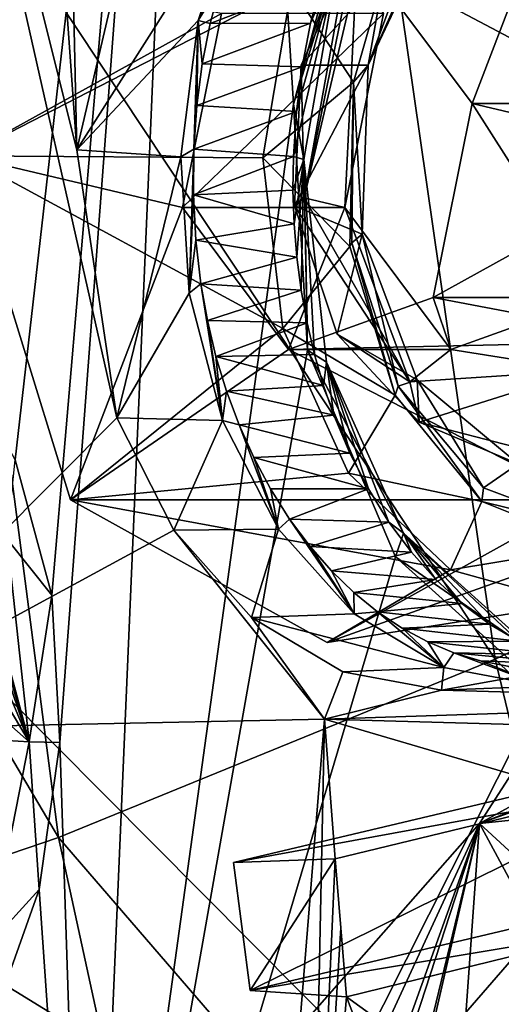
# Model space of a CAD drawing. Header units: metres. Extents: x -150 to 307, y -550 to 84.
# Tile 759 of 1056: x 222.01 to 225.18, y -14.79 to -8.32. Entities that reach past the tile are written whole.
import ezdxf

# ---------------------------------------------------------------- set-up
doc = ezdxf.new("R2010")
doc.units = ezdxf.units.M
doc.layers.add('solid_26006363', color=7, linetype='CONTINUOUS')

msp = doc.modelspace()

# ---------------------------------------------------------------- linework, layer by layer
at = {"layer": 'solid_26006363'}
for points in [[(213.810318, -4.599802, 929.285156), (214.22731, 0.000173, 929.656738), (229.176407, -9.081716, 939.973938)], [(214.22731, 0.000173, 929.656738), (229.99118, 0.000344, 940.69989), (229.176407, -9.081716, 939.973938)], [(219.676407, -9.381074, 894.811951), (219.785614, -4.690136, 894.689392), (223.259796, -0.000018, 897.762634)], [(220.387604, -9.508245, 895.451721), (219.676407, -9.381074, 894.811951), (223.259796, -0.000018, 897.762634)], [(221.033707, -9.87446, 896.055176), (220.387604, -9.508245, 895.451721), (223.259796, -0.000018, 897.762634)], [(221.576187, -10.453276, 896.585632), (221.033707, -9.87446, 896.055176), (223.259796, -0.000018, 897.762634)], [(221.981781, -11.209394, 897.010559), (221.576187, -10.453276, 896.585632), (223.259796, -0.000018, 897.762634)], [(222.388611, -9.173354, 900.385803), (222.183517, -0.000001, 899.903687), (221.875214, -2.04078, 899.630188)], [(222.222672, -12.098943, 897.301208), (221.981781, -11.209394, 897.010559), (223.259796, -0.000018, 897.762634)], [(222.388611, -9.173354, 900.385803), (222.790649, -7.447729, 900.665588), (222.183517, -0.000001, 899.903687)], [(222.277283, -13.069046, 897.433899), (222.222672, -12.098943, 897.301208), (223.259796, -0.000018, 897.762634)], [(222.460861, -18.65016, 898.202454), (222.277283, -13.069046, 897.433899), (223.259796, -0.000018, 897.762634)], [(223.812042, -8.873116, 898.545715), (222.460861, -18.65016, 898.202454), (223.259796, -0.000018, 897.762634)], [(224.221008, -7.348342, 898.845764), (223.812042, -8.873116, 898.545715), (223.259796, -0.000018, 897.762634)], [(222.388611, -9.173354, 900.385803), (221.875214, -2.04078, 899.630188), (221.023438, -3.728541, 898.875366)], [(222.652298, -10.933543, 900.756287), (221.023438, -3.728541, 898.875366), (220.607132, -12.98604, 899.022156)], [(222.652298, -10.933543, 900.756287), (222.388611, -9.173354, 900.385803), (221.023438, -3.728541, 898.875366)], [(212.583496, -8.932452, 928.192139), (213.810318, -4.599802, 929.285156), (226.778427, -17.64673, 937.837463)], [(213.810318, -4.599802, 929.285156), (229.176407, -9.081716, 939.973938), (226.778427, -17.64673, 937.837463)], [(224.238312, -6.264488, 938.46405), (227.986526, -11.174596, 940.932434), (227.108032, -5.591619, 940.504272)], [(221.375778, -6.851812, 936.386719), (225.13913, -12.519564, 938.87915), (224.238312, -6.264488, 938.46405)], [(224.238312, -6.264488, 938.46405), (225.13913, -12.519564, 938.87915), (227.986526, -11.174596, 940.932434)], [(218.517365, -7.342853, 934.275696), (222.267014, -13.693597, 936.763489), (221.375778, -6.851812, 936.386719)], [(221.375778, -6.851812, 936.386719), (222.267014, -13.693597, 936.763489), (225.13913, -12.519564, 938.87915)], [(224.290924, -7.935548, 903.992615), (224.987259, -8.868401, 904.613037), (225.724136, -6.946854, 905.269592)], [(224.987259, -8.868401, 904.613037), (226.424515, -9.207275, 905.893616), (225.724136, -6.946854, 905.269592)], [(218.517365, -7.342853, 934.275696), (219.372223, -14.675209, 934.592712), (222.267014, -13.693597, 936.763489)], [(224.11264, -7.90144, 898.875427), (223.812042, -8.873116, 898.545715), (224.221008, -7.348342, 898.845764)], [(224.303711, -8.617128, 900.306091), (224.406616, -8.032114, 900.022888), (224.740448, -7.438863, 900.309937)], [(224.792633, -7.580993, 900.465454), (224.303711, -8.617128, 900.306091), (224.740448, -7.438863, 900.309937)], [(223.458664, -7.491221, 899.922241), (222.790649, -7.447729, 900.665588), (222.388611, -9.173354, 900.385803)], [(223.458664, -7.491221, 899.922241), (222.388611, -9.173354, 900.385803), (223.186005, -8.322, 899.710388)], [(223.458664, -7.491221, 899.922241), (223.186005, -8.322, 899.710388), (223.42157, -7.818984, 899.90448)], [(224.792633, -7.580993, 900.465454), (224.730804, -7.661705, 900.656738), (224.303711, -8.617128, 900.306091)], [(223.864059, -8.617461, 901.159363), (224.303711, -8.617128, 900.306091), (224.730804, -7.661705, 900.656738)], [(223.864059, -8.617461, 901.159363), (224.730804, -7.661705, 900.656738), (224.222412, -7.826901, 901.477661)], [(223.186005, -8.322, 899.710388), (223.334106, -8.081297, 899.836304), (223.42157, -7.818984, 899.90448)], [(223.882324, -9.488676, 901.481323), (223.864059, -8.617461, 901.159363), (224.222412, -7.826901, 901.477661)], [(224.169281, -7.901998, 901.650513), (223.882324, -9.488676, 901.481323), (224.222412, -7.826901, 901.477661)], [(224.11264, -7.90144, 898.875427), (223.881409, -9.23724, 898.740051), (223.812042, -8.873116, 898.545715)], [(223.812042, -9.216574, 898.957275), (223.881409, -9.23724, 898.740051), (224.11264, -7.90144, 898.875427)], [(223.831741, -8.921171, 898.955872), (223.812042, -9.216574, 898.957275), (224.11264, -7.90144, 898.875427)], [(223.869675, -8.628463, 898.972595), (223.831741, -8.921171, 898.955872), (224.11264, -7.90144, 898.875427)], [(223.925568, -8.340718, 899.007202), (223.869675, -8.628463, 898.972595), (224.11264, -7.90144, 898.875427)], [(224.169281, -7.901998, 901.650513), (224.224625, -8.03287, 901.785217), (223.882324, -9.488676, 901.481323)], [(223.998978, -8.059861, 899.059509), (223.925568, -8.340718, 899.007202), (224.11264, -7.90144, 898.875427)], [(226.056137, -8.868101, 903.413269), (224.290924, -7.935548, 903.992615), (225.358994, -7.935475, 902.793396)], [(226.056137, -8.868101, 903.413269), (224.987259, -8.868401, 904.613037), (224.290924, -7.935548, 903.992615)], [(223.33847, -8.27699, 903.144043), (221.826935, -7.989574, 901.797302), (221.646225, -9.213468, 901.636292)], [(223.799698, -8.104403, 899.969421), (221.646225, -9.213468, 901.636292), (221.826935, -7.989574, 901.797302)], [(223.186005, -8.322, 899.710388), (223.264771, -8.342887, 899.785706), (223.334106, -8.081297, 899.836304)], [(223.264771, -8.342887, 899.785706), (223.925568, -8.340718, 899.007202), (223.998978, -8.059861, 899.059509)], [(223.334106, -8.081297, 899.836304), (223.264771, -8.342887, 899.785706), (223.998978, -8.059861, 899.059509)], [(224.406616, -8.032114, 900.022888), (224.207657, -8.729314, 899.87384), (223.799698, -8.104403, 899.969421)], [(224.15033, -9.552642, 901.719543), (223.882324, -9.488676, 901.481323), (224.224625, -8.03287, 901.785217)], [(224.405701, -8.27699, 901.946228), (224.15033, -9.552642, 901.719543), (224.224625, -8.03287, 901.785217)], [(224.303711, -8.617128, 900.306091), (224.207657, -8.729314, 899.87384), (224.406616, -8.032114, 900.022888)], [(223.799698, -8.104403, 899.969421), (223.610321, -9.22667, 899.849121), (221.646225, -9.213468, 901.636292)], [(224.207657, -8.729314, 899.87384), (223.610321, -9.22667, 899.849121), (223.799698, -8.104403, 899.969421)], [(223.083481, -9.552341, 902.916809), (223.33847, -8.27699, 903.144043), (221.646225, -9.213468, 901.636292)], [(224.405701, -8.27699, 901.946228), (223.33847, -8.27699, 903.144043), (223.083481, -9.552341, 902.916809)], [(224.405701, -8.27699, 901.946228), (223.083481, -9.552341, 902.916809), (224.15033, -9.552642, 901.719543)], [(223.186005, -8.322, 899.710388), (222.388611, -9.173354, 900.385803), (223.072144, -9.218194, 899.657288)], [(223.186005, -8.322, 899.710388), (223.072144, -9.218194, 899.657288), (223.157959, -9.16957, 899.734863)], [(223.186005, -8.322, 899.710388), (223.157959, -9.16957, 899.734863), (223.176941, -8.882186, 899.734924)], [(223.186005, -8.322, 899.710388), (223.176941, -8.882186, 899.734924), (223.212433, -8.608525, 899.751892)], [(223.186005, -8.322, 899.710388), (223.212433, -8.608525, 899.751892), (223.264771, -8.342887, 899.785706)], [(223.212433, -8.608525, 899.751892), (223.869675, -8.628463, 898.972595), (223.925568, -8.340718, 899.007202)], [(223.264771, -8.342887, 899.785706), (223.212433, -8.608525, 899.751892), (223.925568, -8.340718, 899.007202)], [(223.212433, -8.608525, 899.751892), (223.176941, -8.882186, 899.734924), (223.869675, -8.628463, 898.972595)], [(223.176941, -8.882186, 899.734924), (223.831741, -8.921171, 898.955872), (223.869675, -8.628463, 898.972595)], [(223.819656, -9.540056, 901.120117), (224.264755, -9.726345, 900.349915), (224.303711, -8.617128, 900.306091)], [(223.864059, -8.617461, 901.159363), (223.819656, -9.540056, 901.120117), (224.303711, -8.617128, 900.306091)], [(223.882324, -9.488676, 901.481323), (223.819656, -9.540056, 901.120117), (223.864059, -8.617461, 901.159363)], [(224.303711, -8.617128, 900.306091), (224.264755, -9.726345, 900.349915), (224.207657, -8.729314, 899.87384)], [(224.183228, -9.807934, 899.919312), (223.610321, -9.22667, 899.849121), (224.207657, -8.729314, 899.87384)], [(224.197021, -9.784636, 899.930847), (224.183228, -9.807934, 899.919312), (224.207657, -8.729314, 899.87384)], [(224.264755, -9.726345, 900.349915), (224.197021, -9.784636, 899.930847), (224.207657, -8.729314, 899.87384)], [(223.812042, -8.873116, 898.545715), (223.905701, -10.489434, 898.740234), (222.460861, -18.65016, 898.202454)], [(223.176941, -8.882186, 899.734924), (223.157959, -9.16957, 899.734863), (223.831741, -8.921171, 898.955872)], [(223.157959, -9.16957, 899.734863), (223.812042, -9.216574, 898.957275), (223.831741, -8.921171, 898.955872)], [(223.881409, -9.23724, 898.740051), (223.905701, -10.489434, 898.740234), (223.812042, -8.873116, 898.545715)], [(224.987259, -8.868401, 904.613037), (224.732269, -10.143752, 904.385864), (226.424515, -9.207275, 905.893616)], [(225.800766, -10.143752, 903.186584), (224.732269, -10.143752, 904.385864), (224.987259, -8.868401, 904.613037)], [(226.056137, -8.868101, 903.413269), (225.800766, -10.143752, 903.186584), (224.987259, -8.868401, 904.613037)], [(210.618164, -12.745977, 926.441101), (212.583496, -8.932452, 928.192139), (222.933762, -25.20709, 934.411987)], [(212.583496, -8.932452, 928.192139), (226.778427, -17.64673, 937.837463), (222.933762, -25.20709, 934.411987)], [(223.072144, -9.218194, 899.657288), (222.388611, -9.173354, 900.385803), (222.652298, -10.933543, 900.756287)], [(223.072144, -9.218194, 899.657288), (223.127502, -10.115752, 899.76886), (223.157959, -9.16957, 899.734863)], [(223.127502, -10.115752, 899.76886), (223.155487, -9.468653, 899.751709), (223.157959, -9.16957, 899.734863)], [(223.157959, -9.16957, 899.734863), (223.155487, -9.468653, 899.751709), (223.812042, -9.216574, 898.957275)], [(223.083481, -9.552341, 902.916809), (221.646225, -9.213468, 901.636292), (222.346603, -11.473888, 902.260315)], [(223.742126, -10.346538, 900.037598), (222.346603, -11.473888, 902.260315), (221.646225, -9.213468, 901.636292)], [(223.610321, -9.22667, 899.849121), (223.742126, -10.346538, 900.037598), (221.646225, -9.213468, 901.636292)], [(223.072144, -9.218194, 899.657288), (222.652298, -10.933543, 900.756287), (223.127502, -10.115752, 899.76886)], [(223.155487, -9.468653, 899.751709), (223.809326, -9.438451, 898.970093), (223.812042, -9.216574, 898.957275)], [(224.183228, -9.807934, 899.919312), (223.742126, -10.346538, 900.037598), (223.610321, -9.22667, 899.849121)], [(223.812042, -9.216574, 898.957275), (223.809326, -9.438451, 898.970093), (223.881409, -9.23724, 898.740051)], [(223.809326, -9.438451, 898.970093), (223.817001, -9.659564, 898.993103), (223.881409, -9.23724, 898.740051)], [(223.817001, -9.659564, 898.993103), (223.835159, -9.878977, 899.026245), (223.881409, -9.23724, 898.740051)], [(223.835159, -9.878977, 899.026245), (223.863754, -10.095885, 899.069397), (223.881409, -9.23724, 898.740051)], [(223.863754, -10.095885, 899.069397), (223.902679, -10.309444, 899.122498), (223.881409, -9.23724, 898.740051)], [(223.881409, -9.23724, 898.740051), (224.031097, -10.56891, 898.976624), (223.905701, -10.489434, 898.740234)], [(223.951736, -10.518411, 899.185181), (224.031097, -10.56891, 898.976624), (223.881409, -9.23724, 898.740051)], [(223.902679, -10.309444, 899.122498), (223.951736, -10.518411, 899.185181), (223.881409, -9.23724, 898.740051)], [(224.732269, -10.143752, 904.385864), (226.243805, -10.431169, 905.732605), (226.424515, -9.207275, 905.893616)], [(223.155487, -9.468653, 899.751709), (223.817001, -9.659564, 898.993103), (223.809326, -9.438451, 898.970093)], [(223.127502, -10.115752, 899.76886), (223.170517, -9.766624, 899.785522), (223.155487, -9.468653, 899.751709)], [(223.155487, -9.468653, 899.751709), (223.170517, -9.766624, 899.785522), (223.817001, -9.659564, 898.993103)], [(223.882324, -9.488676, 901.481323), (224.578568, -10.696929, 902.100464), (223.819656, -9.540056, 901.120117)], [(224.15033, -9.552642, 901.719543), (224.578568, -10.696929, 902.100464), (223.882324, -9.488676, 901.481323)], [(223.779816, -10.485194, 903.537231), (223.083481, -9.552341, 902.916809), (222.346603, -11.473888, 902.260315)], [(224.15033, -9.552642, 901.719543), (223.083481, -9.552341, 902.916809), (223.779816, -10.485194, 903.537231)], [(224.15033, -9.552642, 901.719543), (223.779816, -10.485194, 903.537231), (224.847473, -10.485268, 902.339417)], [(223.819656, -9.540056, 901.120117), (224.099274, -10.385424, 901.368835), (224.264755, -9.726345, 900.349915)], [(224.578568, -10.696929, 902.100464), (224.099274, -10.385424, 901.368835), (223.819656, -9.540056, 901.120117)], [(224.15033, -9.552642, 901.719543), (224.847473, -10.485268, 902.339417), (224.578568, -10.696929, 902.100464)], [(223.170517, -9.766624, 899.785522), (223.835159, -9.878977, 899.026245), (223.817001, -9.659564, 898.993103)], [(223.127502, -10.115752, 899.76886), (223.203857, -10.053386, 899.836426), (223.170517, -9.766624, 899.785522)], [(223.170517, -9.766624, 899.785522), (223.203857, -10.053386, 899.836426), (223.835159, -9.878977, 899.026245)], [(224.099274, -10.385424, 901.368835), (224.627106, -10.685435, 900.778625), (224.264755, -9.726345, 900.349915)], [(224.264755, -9.726345, 900.349915), (224.500397, -10.726178, 900.28595), (224.197021, -9.784636, 899.930847)], [(224.264755, -9.726345, 900.349915), (224.627106, -10.685435, 900.778625), (224.500397, -10.726178, 900.28595)], [(224.482147, -10.784411, 900.272827), (223.742126, -10.346538, 900.037598), (224.183228, -9.807934, 899.919312)], [(224.197021, -9.784636, 899.930847), (224.482147, -10.784411, 900.272827), (224.183228, -9.807934, 899.919312)], [(224.197021, -9.784636, 899.930847), (224.500397, -10.726178, 900.28595), (224.482147, -10.784411, 900.272827)], [(223.203857, -10.053386, 899.836426), (223.863754, -10.095885, 899.069397), (223.835159, -9.878977, 899.026245)], [(223.127502, -10.115752, 899.76886), (223.347122, -10.951045, 900.036255), (223.203857, -10.053386, 899.836426)], [(223.203857, -10.053386, 899.836426), (223.246735, -10.294591, 899.893677), (223.863754, -10.095885, 899.069397)], [(223.347122, -10.951045, 900.036255), (223.246735, -10.294591, 899.893677), (223.203857, -10.053386, 899.836426)], [(223.127502, -10.115752, 899.76886), (222.652298, -10.933543, 900.756287), (223.347122, -10.951045, 900.036255)], [(223.246735, -10.294591, 899.893677), (223.902679, -10.309444, 899.122498), (223.863754, -10.095885, 899.069397)], [(224.732269, -10.143752, 904.385864), (223.779816, -10.485194, 903.537231), (226.243805, -10.431169, 905.732605)], [(224.847473, -10.485268, 902.339417), (223.779816, -10.485194, 903.537231), (224.732269, -10.143752, 904.385864)], [(224.847473, -10.485268, 902.339417), (224.732269, -10.143752, 904.385864), (225.800766, -10.143752, 903.186584)], [(224.847473, -10.485268, 902.339417), (225.800766, -10.143752, 903.186584), (225.718597, -10.623811, 903.113708)], [(223.742126, -10.346538, 900.037598), (224.175858, -11.297905, 900.507141), (222.346603, -11.473888, 902.260315)], [(223.246735, -10.294591, 899.893677), (223.302872, -10.530711, 899.963501), (223.902679, -10.309444, 899.122498)], [(223.347122, -10.951045, 900.036255), (223.302872, -10.530711, 899.963501), (223.246735, -10.294591, 899.893677)], [(223.302872, -10.530711, 899.963501), (223.951736, -10.518411, 899.185181), (223.902679, -10.309444, 899.122498)], [(224.482147, -10.784411, 900.272827), (224.175858, -11.297905, 900.507141), (223.742126, -10.346538, 900.037598)], [(224.099274, -10.385424, 901.368835), (224.639465, -10.96181, 901.849121), (224.627106, -10.685435, 900.778625)], [(224.578568, -10.696929, 902.100464), (224.639465, -10.96181, 901.849121), (224.099274, -10.385424, 901.368835)], [(223.779816, -10.485194, 903.537231), (225.724777, -11.473048, 905.270142), (226.243805, -10.431169, 905.732605)], [(223.779816, -10.485194, 903.537231), (222.346603, -11.473888, 902.260315), (225.724777, -11.473048, 905.270142)], [(223.905701, -10.489434, 898.740234), (224.482788, -11.848633, 899.388306), (222.460861, -18.65016, 898.202454)], [(223.302872, -10.530711, 899.963501), (224.010635, -10.721552, 899.25708), (223.951736, -10.518411, 899.185181)], [(223.302872, -10.530711, 899.963501), (223.372482, -10.759686, 900.045898), (224.010635, -10.721552, 899.25708)], [(223.347122, -10.951045, 900.036255), (223.372482, -10.759686, 900.045898), (223.302872, -10.530711, 899.963501)], [(224.536957, -11.691639, 899.55188), (224.482788, -11.848633, 899.388306), (223.905701, -10.489434, 898.740234)], [(224.031097, -10.56891, 898.976624), (224.536957, -11.691639, 899.55188), (223.905701, -10.489434, 898.740234)], [(223.951736, -10.518411, 899.185181), (224.010635, -10.721552, 899.25708), (224.031097, -10.56891, 898.976624)], [(224.847473, -10.485268, 902.339417), (225.718597, -10.623811, 903.113708), (224.578568, -10.696929, 902.100464)], [(224.010635, -10.721552, 899.25708), (224.079071, -10.91772, 899.33783), (224.031097, -10.56891, 898.976624)], [(224.031097, -10.56891, 898.976624), (224.440613, -11.619319, 899.741089), (224.536957, -11.691639, 899.55188)], [(224.305359, -11.401786, 899.593323), (224.440613, -11.619319, 899.741089), (224.031097, -10.56891, 898.976624)], [(224.184509, -11.167335, 899.458557), (224.305359, -11.401786, 899.593323), (224.031097, -10.56891, 898.976624)], [(224.079071, -10.91772, 899.33783), (224.184509, -11.167335, 899.458557), (224.031097, -10.56891, 898.976624)], [(224.578568, -10.696929, 902.100464), (225.718597, -10.623811, 903.113708), (224.639465, -10.96181, 901.849121)], [(225.718597, -10.623811, 903.113708), (225.317719, -11.138477, 902.451965), (224.639465, -10.96181, 901.849121)], [(223.372482, -10.759686, 900.045898), (224.079071, -10.91772, 899.33783), (224.010635, -10.721552, 899.25708)], [(224.500397, -10.726178, 900.28595), (225.051483, -11.483469, 900.871765), (224.482147, -10.784411, 900.272827)], [(224.627106, -10.685435, 900.778625), (225.061996, -11.394109, 900.874817), (224.500397, -10.726178, 900.28595)], [(224.500397, -10.726178, 900.28595), (225.061996, -11.394109, 900.874817), (225.051483, -11.483469, 900.871765)], [(224.627106, -10.685435, 900.778625), (225.290222, -11.235956, 901.473999), (225.061996, -11.394109, 900.874817)], [(224.639465, -10.96181, 901.849121), (225.290222, -11.235956, 901.473999), (224.627106, -10.685435, 900.778625)], [(223.347122, -10.951045, 900.036255), (223.455658, -10.980511, 900.140991), (223.372482, -10.759686, 900.045898)], [(223.372482, -10.759686, 900.045898), (223.455658, -10.980511, 900.140991), (224.079071, -10.91772, 899.33783)], [(225.051483, -11.483469, 900.871765), (224.175858, -11.297905, 900.507141), (224.482147, -10.784411, 900.272827)], [(223.026138, -11.672677, 901.167908), (222.652298, -10.933543, 900.756287), (220.607132, -12.98604, 899.022156)], [(223.347122, -10.951045, 900.036255), (222.652298, -10.933543, 900.756287), (223.026138, -11.672677, 901.167908)], [(223.455658, -10.980511, 900.140991), (224.184509, -11.167335, 899.458557), (224.079071, -10.91772, 899.33783)], [(223.347122, -10.951045, 900.036255), (223.026138, -11.672677, 901.167908), (223.715485, -11.666752, 900.440613)], [(223.347122, -10.951045, 900.036255), (223.715485, -11.666752, 900.440613), (223.455658, -10.980511, 900.140991)], [(223.455658, -10.980511, 900.140991), (223.552399, -11.194288, 900.24884), (224.184509, -11.167335, 899.458557)], [(223.715485, -11.666752, 900.440613), (223.552399, -11.194288, 900.24884), (223.455658, -10.980511, 900.140991)], [(224.639465, -10.96181, 901.849121), (225.317719, -11.138477, 902.451965), (225.290222, -11.235956, 901.473999)], [(223.552399, -11.194288, 900.24884), (224.305359, -11.401786, 899.593323), (224.184509, -11.167335, 899.458557)], [(223.552399, -11.194288, 900.24884), (223.662735, -11.401035, 900.369446), (224.305359, -11.401786, 899.593323)], [(223.715485, -11.666752, 900.440613), (223.662735, -11.401035, 900.369446), (223.552399, -11.194288, 900.24884)], [(225.13913, -12.519564, 938.87915), (229.450043, -16.739889, 941.646545), (227.986526, -11.174596, 940.932434)], [(221.930527, -11.732831, 897.115051), (221.981781, -11.209394, 897.010559), (222.222672, -12.098943, 897.301208)], [(225.290222, -11.235956, 901.473999), (225.789185, -11.66633, 901.599548), (225.061996, -11.394109, 900.874817)], [(224.175858, -11.297905, 900.507141), (224.845932, -11.933766, 901.186646), (222.346603, -11.473888, 902.260315)], [(227.168167, -11.297115, 903.38562), (225.724777, -11.473048, 905.270142), (224.035461, -12.410236, 903.765015)], [(225.652039, -12.15667, 901.974182), (227.168167, -11.297115, 903.38562), (224.035461, -12.410236, 903.765015)], [(225.051483, -11.483469, 900.871765), (224.845932, -11.933766, 901.186646), (224.175858, -11.297905, 900.507141)], [(223.662735, -11.401035, 900.369446), (223.786713, -11.600723, 900.502991), (224.305359, -11.401786, 899.593323)], [(223.715485, -11.666752, 900.440613), (223.786713, -11.600723, 900.502991), (223.662735, -11.401035, 900.369446)], [(223.786713, -11.600723, 900.502991), (224.440613, -11.619319, 899.741089), (224.305359, -11.401786, 899.593323)], [(225.061996, -11.394109, 900.874817), (225.789185, -11.66633, 901.599548), (225.051483, -11.483469, 900.871765)], [(222.346603, -11.473888, 902.260315), (224.035461, -12.410236, 903.765015), (225.724777, -11.473048, 905.270142)], [(224.845932, -11.933766, 901.186646), (224.035461, -12.410236, 903.765015), (222.346603, -11.473888, 902.260315)], [(225.786407, -11.77718, 901.605835), (224.845932, -11.933766, 901.186646), (225.051483, -11.483469, 900.871765)], [(225.035538, -13.60137, 909.221313), (226.416946, -11.458818, 910.451782), (226.122665, -13.487123, 908.171631)], [(228.270142, -11.816471, 912.437195), (226.416946, -11.458818, 910.451782), (225.035538, -13.60137, 909.221313)], [(225.789185, -11.66633, 901.599548), (225.786407, -11.77718, 901.605835), (225.051483, -11.483469, 900.871765)], [(223.715485, -11.666752, 900.440613), (224.211151, -12.22191, 900.958557), (223.786713, -11.600723, 900.502991)], [(223.921692, -11.779355, 900.645752), (224.440613, -11.619319, 899.741089), (223.786713, -11.600723, 900.502991)], [(223.921692, -11.779355, 900.645752), (223.786713, -11.600723, 900.502991), (224.211151, -12.22191, 900.958557)], [(223.921692, -11.779355, 900.645752), (224.58847, -11.817303, 899.899902), (224.440613, -11.619319, 899.741089)], [(224.536957, -11.691639, 899.55188), (224.440613, -11.619319, 899.741089), (224.58847, -11.817303, 899.899902)], [(223.026138, -11.672677, 901.167908), (220.607132, -12.98604, 899.022156), (224.016785, -12.913998, 902.221008)], [(223.715485, -11.666752, 900.440613), (223.026138, -11.672677, 901.167908), (223.536499, -12.246905, 901.701782)], [(223.536499, -12.246905, 901.701782), (223.026138, -11.672677, 901.167908), (224.016785, -12.913998, 902.221008)], [(223.715485, -11.666752, 900.440613), (223.536499, -12.246905, 901.701782), (224.211151, -12.22191, 900.958557)], [(224.536957, -11.691639, 899.55188), (225.450592, -12.51698, 900.487), (224.482788, -11.848633, 899.388306)], [(225.293167, -12.403212, 900.631409), (225.450592, -12.51698, 900.487), (224.536957, -11.691639, 899.55188)], [(225.102402, -12.290225, 900.436584), (225.293167, -12.403212, 900.631409), (224.536957, -11.691639, 899.55188)], [(224.920471, -12.154126, 900.248779), (225.102402, -12.290225, 900.436584), (224.536957, -11.691639, 899.55188)], [(224.748795, -11.996028, 900.069458), (224.920471, -12.154126, 900.248779), (224.536957, -11.691639, 899.55188)], [(224.58847, -11.817303, 899.899902), (224.748795, -11.996028, 900.069458), (224.536957, -11.691639, 899.55188)], [(221.750275, -11.856814, 897.242493), (221.930527, -11.732831, 897.115051), (222.074203, -13.064009, 897.355103)], [(221.930527, -11.732831, 897.115051), (222.222672, -12.098943, 897.301208), (222.074203, -13.064009, 897.355103)], [(225.786407, -11.77718, 901.605835), (225.652039, -12.15667, 901.974182), (224.845932, -11.933766, 901.186646)], [(224.062973, -11.940247, 900.793579), (224.58847, -11.817303, 899.899902), (223.921692, -11.779355, 900.645752)], [(224.062973, -11.940247, 900.793579), (223.921692, -11.779355, 900.645752), (224.211151, -12.22191, 900.958557)], [(224.062973, -11.940247, 900.793579), (224.748795, -11.996028, 900.069458), (224.58847, -11.817303, 899.899902)], [(228.701187, -12.192594, 912.931946), (228.270142, -11.816471, 912.437195), (225.035538, -13.60137, 909.221313)], [(221.785858, -12.024179, 897.289795), (221.750275, -11.856814, 897.242493), (222.074203, -13.064009, 897.355103)], [(224.482788, -11.848633, 899.388306), (225.450745, -12.718477, 900.385193), (222.460861, -18.65016, 898.202454)], [(225.450592, -12.51698, 900.487), (225.450745, -12.718477, 900.385193), (224.482788, -11.848633, 899.388306)], [(224.845932, -11.933766, 901.186646), (225.652039, -12.15667, 901.974182), (224.035461, -12.410236, 903.765015)], [(224.210617, -12.083395, 900.946411), (224.748795, -11.996028, 900.069458), (224.062973, -11.940247, 900.793579)], [(224.210617, -12.083395, 900.946411), (224.062973, -11.940247, 900.793579), (224.211151, -12.22191, 900.958557)], [(221.814529, -12.193316, 897.331177), (221.785858, -12.024179, 897.289795), (222.074203, -13.064009, 897.355103)], [(224.210617, -12.083395, 900.946411), (224.920471, -12.154126, 900.248779), (224.748795, -11.996028, 900.069458)], [(222.074203, -13.064009, 897.355103), (222.222672, -12.098943, 897.301208), (222.277283, -13.069046, 897.433899)], [(224.364685, -12.208817, 901.104431), (224.920471, -12.154126, 900.248779), (224.210617, -12.083395, 900.946411)], [(224.364685, -12.208817, 901.104431), (224.210617, -12.083395, 900.946411), (224.211151, -12.22191, 900.958557)], [(224.364685, -12.208817, 901.104431), (225.102402, -12.290225, 900.436584), (224.920471, -12.154126, 900.248779)], [(229.217499, -12.112364, 913.48291), (228.701187, -12.192594, 912.931946), (225.035538, -13.60137, 909.221313)], [(227.124985, -15.522755, 911.585815), (229.217499, -12.112364, 913.48291), (225.035538, -13.60137, 909.221313)], [(221.836319, -12.363724, 897.366577), (221.814529, -12.193316, 897.331177), (222.074203, -13.064009, 897.355103)], [(224.211151, -12.22191, 900.958557), (223.536499, -12.246905, 901.701782), (224.800995, -12.574667, 901.555176)], [(224.364685, -12.208817, 901.104431), (224.211151, -12.22191, 900.958557), (224.800995, -12.574667, 901.555176)], [(224.526733, -12.316922, 901.269043), (225.102402, -12.290225, 900.436584), (224.364685, -12.208817, 901.104431)], [(224.526733, -12.316922, 901.269043), (224.364685, -12.208817, 901.104431), (224.800995, -12.574667, 901.555176)], [(224.138153, -12.604198, 902.310547), (223.536499, -12.246905, 901.701782), (224.016785, -12.913998, 902.221008)], [(224.800995, -12.574667, 901.555176), (223.536499, -12.246905, 901.701782), (224.138153, -12.604198, 902.310547)], [(224.526733, -12.316922, 901.269043), (225.293167, -12.403212, 900.631409), (225.102402, -12.290225, 900.436584)], [(224.69545, -12.407353, 901.439026), (225.293167, -12.403212, 900.631409), (224.526733, -12.316922, 901.269043)], [(224.69545, -12.407353, 901.439026), (224.526733, -12.316922, 901.269043), (224.800995, -12.574667, 901.555176)], [(221.851303, -12.53507, 897.396057), (221.836319, -12.363724, 897.366577), (222.074203, -13.064009, 897.355103)], [(224.69545, -12.407353, 901.439026), (225.491104, -12.492373, 900.831665), (225.293167, -12.403212, 900.631409)], [(224.868103, -12.479383, 901.611694), (225.491104, -12.492373, 900.831665), (224.69545, -12.407353, 901.439026)], [(224.868103, -12.479383, 901.611694), (224.69545, -12.407353, 901.439026), (224.800995, -12.574667, 901.555176)], [(224.868103, -12.479383, 901.611694), (224.800995, -12.574667, 901.555176), (225.454117, -12.697743, 902.198669)], [(224.868103, -12.479383, 901.611694), (225.694489, -12.55695, 901.035522), (225.491104, -12.492373, 900.831665)], [(225.042374, -12.532384, 901.784668), (225.694489, -12.55695, 901.035522), (224.868103, -12.479383, 901.611694)], [(225.042374, -12.532384, 901.784668), (224.868103, -12.479383, 901.611694), (225.454117, -12.697743, 902.198669)], [(221.859543, -12.706878, 897.419556), (221.851303, -12.53507, 897.396057), (222.074203, -13.064009, 897.355103)], [(222.267014, -13.693597, 936.763489), (226.639771, -18.755449, 939.571655), (225.13913, -12.519564, 938.87915)], [(225.220474, -12.566773, 901.960205), (225.694489, -12.55695, 901.035522), (225.042374, -12.532384, 901.784668)], [(225.220474, -12.566773, 901.960205), (225.042374, -12.532384, 901.784668), (225.454117, -12.697743, 902.198669)], [(225.13913, -12.519564, 938.87915), (226.639771, -18.755449, 939.571655), (229.450043, -16.739889, 941.646545)], [(224.785797, -12.724051, 902.948792), (224.138153, -12.604198, 902.310547), (224.016785, -12.913998, 902.221008)], [(224.800995, -12.574667, 901.555176), (224.138153, -12.604198, 902.310547), (224.785797, -12.724051, 902.948792)], [(224.800995, -12.574667, 901.555176), (224.785797, -12.724051, 902.948792), (225.454117, -12.697743, 902.198669)], [(225.421799, -12.610951, 903.560791), (224.785797, -12.724051, 902.948792), (227.498505, -12.800795, 905.647888)], [(225.454117, -12.697743, 902.198669), (224.785797, -12.724051, 902.948792), (225.421799, -12.610951, 903.560791)], [(210.618164, -12.745977, 926.441101), (222.933762, -25.20709, 934.411987), (217.861282, -31.332376, 929.892578)], [(221.861115, -12.878676, 897.437256), (221.859543, -12.706878, 897.419556), (222.074203, -13.064009, 897.355103)], [(225.450745, -12.718477, 900.385193), (225.806396, -18.515158, 901.350281), (222.460861, -18.65016, 898.202454)], [(224.785797, -12.724051, 902.948792), (224.016785, -12.913998, 902.221008), (227.498505, -12.800795, 905.647888)], [(227.463593, -13.011829, 905.631714), (227.498505, -12.800795, 905.647888), (224.016785, -12.913998, 902.221008)], [(223.510101, -19.175947, 902.431763), (224.016785, -12.913998, 902.221008), (220.607132, -12.98604, 899.022156)], [(221.861115, -12.878676, 897.437256), (222.074203, -13.064009, 897.355103), (221.856491, -13.050002, 897.449402)], [(223.510101, -19.175947, 902.431763), (223.920914, -17.582191, 902.623291), (224.016785, -12.913998, 902.221008)], [(223.920914, -17.582191, 902.623291), (224.08606, -13.832767, 902.373169), (224.016785, -12.913998, 902.221008)], [(225.761597, -13.42739, 903.969604), (227.463593, -13.011829, 905.631714), (224.016785, -12.913998, 902.221008)], [(224.08606, -13.832767, 902.373169), (225.761597, -13.42739, 903.969604), (224.016785, -12.913998, 902.221008)], [(223.510101, -19.175947, 902.431763), (220.607132, -12.98604, 899.022156), (220.60553, -13.032112, 899.02478)], [(220.60553, -13.032112, 899.02478), (219.689026, -25.87505, 899.892456), (222.114044, -25.338852, 902.053101)], [(223.510101, -19.175947, 902.431763), (220.60553, -13.032112, 899.02478), (222.114044, -25.338852, 902.053101)], [(222.074203, -13.064009, 897.355103), (221.811081, -14.394005, 897.244629), (221.856491, -13.050002, 897.449402)], [(221.811081, -14.394005, 897.244629), (222.074203, -13.064009, 897.355103), (222.139572, -14.035384, 897.395996)], [(222.074203, -13.064009, 897.355103), (222.277283, -13.069046, 897.433899), (222.139572, -14.035384, 897.395996)], [(222.460861, -18.65016, 898.202454), (222.139572, -14.035384, 897.395996), (222.277283, -13.069046, 897.433899)], [(226.891647, -13.035886, 906.309814), (225.761597, -13.42739, 903.969604), (223.418076, -13.856207, 903.214966)], [(223.529022, -14.698835, 903.313782), (226.891647, -13.035886, 906.309814), (223.418076, -13.856207, 903.214966)], [(223.529022, -14.698835, 903.313782), (227.4431, -13.774479, 906.801147), (226.891647, -13.035886, 906.309814)], [(223.418076, -13.856207, 903.214966), (225.761597, -13.42739, 903.969604), (224.08606, -13.832767, 902.373169)], [(225.035538, -13.60137, 909.221313), (226.122665, -13.487123, 908.171631), (224.342255, -15.53972, 906.590149)], [(225.634949, -17.842258, 908.160767), (224.342255, -15.53972, 906.590149), (226.122665, -13.487123, 908.171631)], [(223.077682, -17.836611, 907.728577), (225.035538, -13.60137, 909.221313), (223.257233, -15.619548, 907.641968)], [(223.077682, -17.836611, 907.728577), (223.551636, -18.151461, 908.240845), (225.035538, -13.60137, 909.221313)], [(223.257233, -15.619548, 907.641968), (225.035538, -13.60137, 909.221313), (224.342255, -15.53972, 906.590149)], [(223.551636, -18.151461, 908.240845), (223.772064, -18.81126, 908.548462), (225.035538, -13.60137, 909.221313)], [(223.660904, -19.555584, 908.539185), (224.344162, -23.286348, 909.797546), (225.035538, -13.60137, 909.221313)], [(223.772064, -18.81126, 908.548462), (223.660904, -19.555584, 908.539185), (225.035538, -13.60137, 909.221313)], [(226.443588, -16.2052, 910.950562), (225.035538, -13.60137, 909.221313), (224.344162, -23.286348, 909.797546)], [(226.443588, -16.2052, 910.950562), (227.124985, -15.522755, 911.585815), (225.035538, -13.60137, 909.221313)], [(219.372223, -14.675209, 934.592712), (223.751617, -20.515011, 937.392212), (222.267014, -13.693597, 936.763489)], [(222.267014, -13.693597, 936.763489), (223.751617, -20.515011, 937.392212), (226.639771, -18.755449, 939.571655)], [(223.529022, -14.698835, 903.313782), (226.055283, -14.274741, 904.342224), (227.4431, -13.774479, 906.801147)], [(223.529022, -14.698835, 903.313782), (223.418076, -13.856207, 903.214966), (224.08606, -13.832767, 902.373169)], [(223.529022, -14.698835, 903.313782), (224.08606, -13.832767, 902.373169), (224.160736, -14.738945, 902.535278)], [(223.920914, -17.582191, 902.623291), (224.123718, -14.285751, 902.453796), (224.08606, -13.832767, 902.373169)], [(224.160736, -14.738945, 902.535278), (224.08606, -13.832767, 902.373169), (224.123718, -14.285751, 902.453796)], [(221.811081, -14.394005, 897.244629), (222.139572, -14.035384, 897.395996), (221.823486, -14.922873, 897.193298)], [(222.460861, -18.65016, 898.202454), (221.823486, -14.922873, 897.193298), (222.139572, -14.035384, 897.395996)], [(223.529022, -14.698835, 903.313782), (224.160736, -14.738945, 902.535278), (226.055283, -14.274741, 904.342224)], [(223.920914, -17.582191, 902.623291), (224.160736, -14.738945, 902.535278), (224.123718, -14.285751, 902.453796)], [(225.949249, -16.033634, 904.423462), (226.055283, -14.274741, 904.342224), (224.160736, -14.738945, 902.535278)], [(219.372223, -14.675209, 934.592712), (220.796158, -21.986315, 935.122009), (223.751617, -20.515011, 937.392212)], [(223.920914, -17.582191, 902.623291), (224.810654, -16.447777, 903.35144), (224.160736, -14.738945, 902.535278)], [(224.810654, -16.447777, 903.35144), (225.949249, -16.033634, 904.423462), (224.160736, -14.738945, 902.535278)]]:
    msp.add_3dface(points, dxfattribs=at)

doc.saveas('drawing.dxf')
